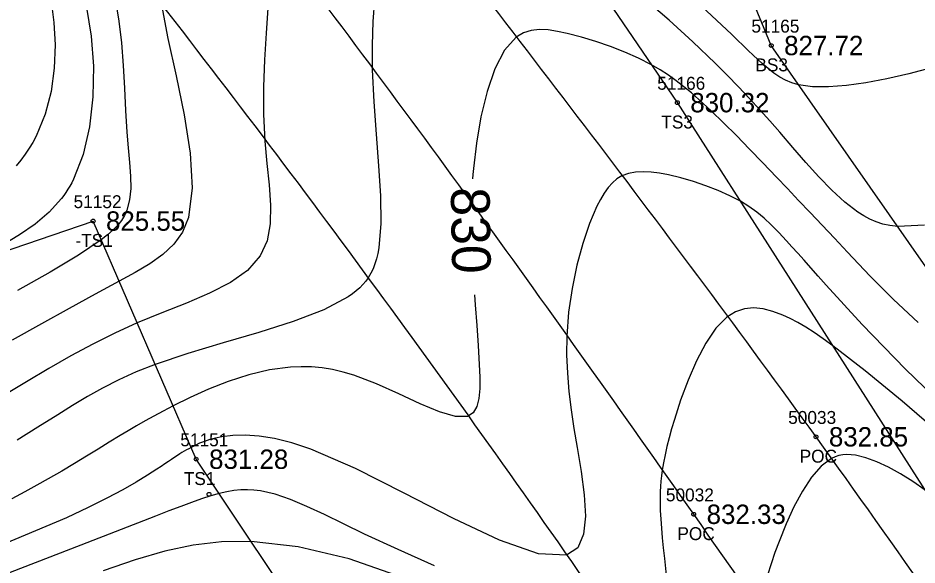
# Model space of a CAD drawing. Extents: x 1378535 to 1380697, y 997729 to 1000024.
# Drawn here: x 1380330.9 to 1380400.5, y 998281.2 to 998323.6 of the extents above; entities that cross this region are included whole.
import ezdxf

# ---------------------------------------------------------------- set-up
doc = ezdxf.new("R2010")
doc.units = 0
for name, color, linetype in [('RD_DTM_BkLn1', 7, 'Continuous'), ('RD_DTM_BkLn2', 7, 'Continuous'), ('RD_DTM_BkLn_txCode', 7, 'Continuous'), ('RD_DTM_Major1', 7, 'Continuous'), ('RD_DTM_Major1_Lbl', 7, 'Continuous'), ('RD_DTM_Minor1', 7, 'Continuous'), ('RD_EX_Road', 7, 'Continuous'), ('RD_EX_Road_txCode', 7, 'Continuous'), ('RD_EX_TX_Misc_ELEV', 7, 'Continuous'), ('RD_EX_TX_Road_ELEV', 7, 'Continuous'), ('RD_HC_Survey_ELEV', 7, 'Continuous'), ('RD_HC_Survey_txCode', 7, 'Continuous'), ('RD_SMD_Locator', 7, 'Continuous')]:
    doc.layers.add(name, color=color, linetype=linetype)

msp = doc.modelspace()

# ---------------------------------------------------------------- linework, layer by layer
at = {"layer": 'RD_DTM_BkLn1'}
msp.add_spline([(1380561.34, 997899.221), (1380543.703, 997960.783), (1380525.014, 998016.596), (1380501.317, 998075.31), (1380476.746, 998129.121), (1380448.822, 998181.196), (1380418.354, 998233.119), (1380383.215, 998285.146), (1380349.465, 998331.418), (1380310.818, 998378.028), (1380271.622, 998420.471), (1380231.531, 998459.847)], degree=3, dxfattribs=at)
at = {"layer": 'RD_DTM_BkLn2'}
for points in [[(1380445.271, 998223.722), (1380425.521, 998250.003), (1380406.53, 998278.614), (1380381.948, 998317.017), (1380359.789, 998349.512), (1380336.158, 998377.728), (1380301.941, 998417.998), (1380296.537, 998439.368), (1380254.318, 998483.533), (1380245.588, 998494.96), (1380223.313, 998517.04), (1380192.013, 998537.137)], [(1380445.509, 998223.651), (1380447.14, 998232.339), (1380431.337, 998254.08), (1380415.036, 998284.512), (1380389.219, 998321.441), (1380372.693, 998361.546)], [(1380287.897, 998242.205), (1380298.21, 998258.961), (1380308.79, 998284.62), (1380314.821, 998300.373), (1380336.681, 998307.849)], [(1380480.452, 998018.575), (1380470.738, 998051.908), (1380441.665, 998107.367), (1380408.382, 998167.019), (1380381.046, 998223.974), (1380363.519, 998261.183), (1380344.668, 998289.41), (1380336.681, 998307.849)]]:
    msp.add_lwpolyline(points, dxfattribs=at)
at = {"layer": 'RD_DTM_Major1'}
for points in [[(1380336.177, 998324.387), (1380336.533, 998322.174), (1380336.704, 998319.836), (1380336.671, 998317.466), (1380336.415, 998315.156), (1380335.919, 998312.996), (1380335.163, 998311.08), (1380335.024, 998310.815), (1380334.878, 998310.558), (1380334.726, 998310.308), (1380334.568, 998310.065), (1380334.403, 998309.829), (1380334.231, 998309.599), (1380333.279, 998308.545), (1380332.184, 998307.612), (1380330.968, 998306.77), (1380329.657, 998305.989)], [(1380400.612, 998300.001), (1380398.685, 998301.766), (1380396.849, 998303.619), (1380395.128, 998305.438), (1380394.119, 998306.512), (1380393.157, 998307.532), (1380392.235, 998308.508), (1380391.345, 998309.448), (1380390.48, 998310.36), (1380389.631, 998311.252), (1380388.58, 998312.353), (1380387.545, 998313.426), (1380386.528, 998314.463), (1380385.532, 998315.455), (1380384.557, 998316.393), (1380383.607, 998317.267), (1380383.03, 998317.773), (1380382.453, 998318.253), (1380381.867, 998318.708), (1380381.26, 998319.142), (1380380.624, 998319.554), (1380379.949, 998319.948), (1380378.947, 998320.461), (1380377.877, 998320.936), (1380376.764, 998321.37), (1380375.633, 998321.757), (1380374.511, 998322.094), (1380373.421, 998322.375), (1380372.666, 998322.538), (1380371.945, 998322.647), (1380371.261, 998322.679), (1380370.616, 998322.614), (1380370.014, 998322.427), (1380369.457, 998322.098), (1380368.556, 998321.086), (1380367.809, 998319.636), (1380367.205, 998317.871), (1380366.733, 998315.913), (1380366.382, 998313.884), (1380366.141, 998311.906), (1380366.098, 998311.45), (1380366.069, 998311.115)], [(1380366.222, 998302.127), (1380366.28, 998301.359), (1380366.403, 998299.763), (1380366.516, 998298.21), (1380366.605, 998296.731), (1380366.643, 998295.771), (1380366.638, 998294.889), (1380366.566, 998294.115), (1380366.402, 998293.478), (1380366.122, 998293.006), (1380365.7, 998292.728), (1380364.76, 998292.706), (1380363.51, 998293.074), (1380362.024, 998293.705), (1380360.376, 998294.474), (1380358.64, 998295.252), (1380356.891, 998295.914), (1380356.057, 998296.158), (1380355.234, 998296.345), (1380354.419, 998296.476), (1380353.607, 998296.552), (1380352.797, 998296.573), (1380351.983, 998296.54), (1380350.361, 998296.324), (1380348.743, 998295.94), (1380347.158, 998295.429), (1380345.634, 998294.831), (1380344.198, 998294.187), (1380342.879, 998293.539), (1380342.111, 998293.141), (1380341.391, 998292.753), (1380340.708, 998292.373), (1380340.052, 998291.996), (1380339.411, 998291.618), (1380338.776, 998291.236), (1380337.93, 998290.72), (1380337.064, 998290.188), (1380336.168, 998289.64), (1380335.233, 998289.074), (1380334.247, 998288.488), (1380333.201, 998287.881), (1380332.325, 998287.388), (1380331.391, 998286.878), (1380330.382, 998286.351)]]:
    msp.add_lwpolyline(points, dxfattribs=at)
at = {"layer": 'RD_DTM_Minor1'}
for points in [[(1380333.43, 998324.885), (1380333.639, 998323.229), (1380333.733, 998321.485), (1380333.677, 998319.692), (1380333.436, 998317.89), (1380332.976, 998316.118), (1380332.26, 998314.414), (1380332.003, 998313.944), (1380331.722, 998313.481), (1380331.416, 998313.024), (1380331.084, 998312.571), (1380330.727, 998312.121)], [(1380358.495, 998325.023), (1380358.362, 998323.296), (1380358.299, 998321.47), (1380358.31, 998319.561), (1380358.429, 998317.09), (1380358.613, 998314.587), (1380358.804, 998312.129), (1380358.941, 998309.791), (1380358.963, 998307.65), (1380358.81, 998305.781), (1380358.732, 998305.341), (1380358.635, 998304.924), (1380358.517, 998304.529), (1380358.373, 998304.155), (1380358.203, 998303.802), (1380358.002, 998303.466), (1380357.806, 998303.195), (1380357.586, 998302.934), (1380357.341, 998302.685), (1380357.07, 998302.444), (1380356.773, 998302.212), (1380356.45, 998301.986), (1380354.547, 998300.978), (1380352.185, 998300.068), (1380349.53, 998299.223), (1380346.75, 998298.411), (1380344.013, 998297.599), (1380341.487, 998296.755), (1380340.012, 998296.17), (1380338.667, 998295.558), (1380337.421, 998294.919), (1380336.24, 998294.255), (1380335.094, 998293.566), (1380333.949, 998292.853), (1380332.401, 998291.879), (1380330.808, 998290.88)], [(1380338.407, 998324.89), (1380338.687, 998323.329), (1380338.878, 998321.651), (1380339.007, 998319.905), (1380339.102, 998318.138), (1380339.191, 998316.397), (1380339.299, 998314.73), (1380339.407, 998313.52), (1380339.512, 998312.387), (1380339.585, 998311.333), (1380339.596, 998310.364), (1380339.513, 998309.483), (1380339.306, 998308.695), (1380339.122, 998308.289), (1380338.885, 998307.904), (1380338.589, 998307.532), (1380338.231, 998307.164), (1380337.805, 998306.79), (1380337.308, 998306.402), (1380335.563, 998305.217), (1380333.358, 998303.894), (1380330.813, 998302.475)], [(1380401.099, 998307.524), (1380399.016, 998307.427), (1380398.413, 998307.496), (1380397.857, 998307.618), (1380397.34, 998307.787), (1380396.852, 998308), (1380396.385, 998308.254), (1380395.93, 998308.544), (1380394.915, 998309.322), (1380393.91, 998310.24), (1380392.91, 998311.27), (1380391.909, 998312.382), (1380390.899, 998313.546), (1380389.876, 998314.732), (1380389.117, 998315.597), (1380388.339, 998316.464), (1380387.533, 998317.34), (1380386.691, 998318.231), (1380385.804, 998319.143), (1380384.864, 998320.083), (1380383.153, 998321.731), (1380381.314, 998323.411), (1380379.396, 998325.061)], [(1380402.128, 998319.849), (1380399.881, 998319.256), (1380398.176, 998318.863), (1380396.555, 998318.554), (1380395.04, 998318.341), (1380393.653, 998318.237), (1380392.414, 998318.253), (1380391.344, 998318.401), (1380390.814, 998318.549), (1380390.33, 998318.746), (1380389.874, 998318.994), (1380389.43, 998319.294), (1380388.98, 998319.649), (1380388.509, 998320.06), (1380388.174, 998320.367), (1380387.819, 998320.7), (1380387.441, 998321.06), (1380387.037, 998321.448), (1380386.603, 998321.866), (1380386.136, 998322.313), (1380383.451, 998324.835)], [(1380350.226, 998324.333), (1380350.081, 998322.388), (1380349.963, 998320.342), (1380349.894, 998318.239), (1380349.896, 998316.12), (1380349.992, 998314.031), (1380350.149, 998312.302), (1380350.318, 998310.646), (1380350.424, 998309.083), (1380350.394, 998307.631), (1380350.155, 998306.312), (1380349.634, 998305.146), (1380348.656, 998304.032), (1380347.318, 998303.085), (1380345.707, 998302.255), (1380343.908, 998301.493), (1380342.008, 998300.748), (1380340.094, 998299.97), (1380338.354, 998299.18), (1380336.652, 998298.323), (1380334.961, 998297.404), (1380333.257, 998296.426), (1380331.515, 998295.395), (1380329.709, 998294.313)], [(1380341.982, 998324.595), (1380342.474, 998321.991), (1380343.107, 998319.088), (1380343.733, 998316.07), (1380344.203, 998313.116), (1380344.368, 998310.41), (1380344.079, 998308.133), (1380343.615, 998306.999), (1380342.945, 998306.054), (1380342.093, 998305.248), (1380341.085, 998304.533), (1380339.945, 998303.862), (1380338.701, 998303.186), (1380336.84, 998302.176), (1380334.832, 998301.073), (1380332.683, 998299.888), (1380330.4, 998298.629)], [(1380403.312, 998292.828), (1380399.613, 998296.37), (1380396.262, 998299.848), (1380393.473, 998302.896), (1380392.856, 998303.584), (1380392.288, 998304.22), (1380391.763, 998304.809), (1380391.277, 998305.353), (1380390.824, 998305.857), (1380390.398, 998306.324), (1380389.797, 998306.968), (1380389.226, 998307.545), (1380388.666, 998308.066), (1380388.095, 998308.539), (1380387.492, 998308.973), (1380386.837, 998309.379), (1380386.011, 998309.813), (1380385.112, 998310.217), (1380384.165, 998310.584), (1380383.19, 998310.911), (1380382.211, 998311.191), (1380381.25, 998311.419), (1380380.568, 998311.55), (1380379.912, 998311.638), (1380379.287, 998311.673), (1380378.699, 998311.643), (1380378.151, 998311.537), (1380377.648, 998311.343), (1380377.266, 998311.107), (1380376.913, 998310.805), (1380376.586, 998310.439), (1380376.28, 998310.013), (1380375.99, 998309.529), (1380375.712, 998308.991), (1380375.136, 998307.652), (1380374.611, 998306.116), (1380374.155, 998304.429), (1380373.786, 998302.64), (1380373.522, 998300.793), (1380373.382, 998298.937), (1380373.367, 998297.5), (1380373.427, 998296.076), (1380373.55, 998294.655), (1380373.723, 998293.229), (1380373.936, 998291.787), (1380374.175, 998290.321), (1380374.482, 998288.465), (1380374.726, 998286.659), (1380374.822, 998285.004), (1380374.685, 998283.604), (1380374.23, 998282.56), (1380373.37, 998281.974), (1380371.194, 998282.078), (1380368.178, 998283.141), (1380364.614, 998284.823), (1380360.794, 998286.784), (1380357.011, 998288.683), (1380353.558, 998290.18), (1380352.08, 998290.67), (1380350.743, 998291.003), (1380349.538, 998291.199), (1380348.46, 998291.276), (1380347.5, 998291.254), (1380346.654, 998291.15), (1380346.165, 998291.049), (1380345.717, 998290.927), (1380345.306, 998290.789), (1380344.931, 998290.639), (1380344.587, 998290.482), (1380344.272, 998290.323), (1380344.086, 998290.223), (1380343.907, 998290.123), (1380343.734, 998290.023), (1380343.565, 998289.92), (1380343.398, 998289.815), (1380343.229, 998289.707), (1380343.002, 998289.557), (1380342.764, 998289.398), (1380342.513, 998289.229), (1380342.242, 998289.047), (1380341.949, 998288.851), (1380341.629, 998288.64), (1380340.899, 998288.173), (1380340.023, 998287.642), (1380338.98, 998287.046), (1380337.745, 998286.386), (1380336.299, 998285.664), (1380334.617, 998284.879), (1380329.826, 998282.85)], [(1380402.387, 998291.305), (1380399.354, 998293.907), (1380396.495, 998296.263), (1380393.996, 998298.196), (1380393.243, 998298.738), (1380392.545, 998299.214), (1380391.894, 998299.629), (1380391.28, 998299.988), (1380390.693, 998300.296), (1380390.125, 998300.559), (1380389.348, 998300.855), (1380388.589, 998301.051), (1380387.852, 998301.128), (1380387.137, 998301.062), (1380386.446, 998300.832), (1380385.783, 998300.418), (1380384.936, 998299.553), (1380384.148, 998298.395), (1380383.426, 998297.028), (1380382.775, 998295.532), (1380382.203, 998293.991), (1380381.715, 998292.487), (1380381.5, 998291.755), (1380381.308, 998291.054), (1380381.141, 998290.385), (1380380.997, 998289.746), (1380380.877, 998289.137), (1380380.781, 998288.56), (1380380.722, 998288.128), (1380380.676, 998287.711), (1380380.643, 998287.303), (1380380.622, 998286.9), (1380380.611, 998286.498), (1380380.61, 998286.091), (1380380.626, 998285.444), (1380380.66, 998284.771), (1380380.711, 998284.068), (1380380.777, 998283.329), (1380380.856, 998282.55), (1380380.946, 998281.725), (1380381.09, 998280.444)], [(1380401.154, 998287.013), (1380400.185, 998287.671), (1380399.231, 998288.268), (1380398.3, 998288.787), (1380397.402, 998289.212), (1380396.545, 998289.528), (1380395.738, 998289.718), (1380395.407, 998289.758), (1380395.086, 998289.768), (1380394.774, 998289.746), (1380394.469, 998289.689), (1380394.171, 998289.594), (1380393.878, 998289.459), (1380393.094, 998288.871), (1380392.346, 998288.011), (1380391.641, 998286.939), (1380390.983, 998285.715), (1380390.375, 998284.399), (1380389.825, 998283.051), (1380389.498, 998282.177), (1380389.202, 998281.304), (1380388.943, 998280.422)], [(1380363.137, 998281.143), (1380360.322, 998282.42), (1380357.721, 998283.618), (1380356.094, 998284.398), (1380354.604, 998285.118), (1380353.233, 998285.755), (1380351.963, 998286.288), (1380350.776, 998286.695), (1380349.655, 998286.953), (1380349.143, 998287.018), (1380348.634, 998287.044), (1380348.118, 998287.031), (1380347.586, 998286.978), (1380347.031, 998286.885), (1380346.444, 998286.75), (1380345.792, 998286.567), (1380345.085, 998286.34), (1380344.314, 998286.069), (1380343.469, 998285.756), (1380342.539, 998285.4), (1380341.514, 998285.003), (1380335.736, 998282.761), (1380328.626, 998280.01)], [(1380360.643, 998280.262), (1380356.509, 998281.693), (1380352.566, 998282.621), (1380348.925, 998283.036), (1380346.625, 998283.019), (1380344.425, 998282.767), (1380342.229, 998282.297), (1380339.942, 998281.622), (1380337.471, 998280.76)]]:
    msp.add_lwpolyline(points, dxfattribs=at)
at = {"layer": 'RD_EX_Road'}
for points in [[(1380571.276, 997900.848), (1380553.838, 997963.229), (1380535.074, 998018.791), (1380510.809, 998079.184), (1380486.363, 998133.158), (1380458.393, 998185.941), (1380428.109, 998238.221), (1380392.689, 998291.143), (1380357.52, 998337.623), (1380319.367, 998385.164), (1380279.255, 998428.684), (1380239.596, 998468.129), (1380183.367, 998518.832)], [(1380551.892, 997897.33), (1380534.244, 997958.196), (1380514.831, 998013.467), (1380491.083, 998070.746), (1380467.518, 998124.397), (1380439.882, 998176.529), (1380409.174, 998228.123), (1380375.886, 998278.447), (1380340.748, 998326.222), (1380303.332, 998371.138), (1380263.981, 998413.97), (1380224.662, 998452.644), (1380168.713, 998504.787)]]:
    msp.add_spline(points, degree=3, dxfattribs=at)
at = {"layer": 'RD_SMD_Locator'}
for centre in [(1380389.219, 998321.441), (1380381.948, 998317.017), (1380381.948, 998317.017), (1380336.681, 998307.849), (1380392.689, 998291.143), (1380344.668, 998289.41), (1380345.665, 998286.691), (1380383.215, 998285.146)]:
    msp.add_circle(centre, 0.15, dxfattribs=at)

# ---------------------------------------------------------------- texts
at = {"layer": 'RD_DTM_BkLn_txCode'}
for s, p in [('51165', (1380387.684, 998322.441)), ('BS3', (1380387.991, 998319.441)), ('51166', (1380380.389, 998318.017)), ('51166', (1380380.389, 998318.017)), ('TS3', (1380380.704, 998315.017)), ('TS3', (1380380.704, 998315.017)), ('51152', (1380335.169, 998308.849)), ('-TS1', (1380335.311, 998305.849)), ('51151', (1380343.44, 998290.41)), ('TS1', (1380343.707, 998287.41))]:
    msp.add_text(s, height=1, dxfattribs=at).set_placement(p)
at = {"layer": 'RD_DTM_Major1_Lbl'}
msp.add_text('830', height=3, rotation=270.97016, dxfattribs=at).set_placement((1380364.392, 998310.443))
at = {"layer": 'RD_EX_Road_txCode'}
for s, p in [('50033', (1380390.532, 998292.143)), ('POC', (1380391.421, 998289.143))]:
    msp.add_text(s, height=1, dxfattribs=at).set_placement(p)
at = {"layer": 'RD_EX_TX_Misc_ELEV'}
for s, p in [('827.72', (1380390.219, 998320.691)), ('830.32', (1380382.948, 998316.267)), ('830.32', (1380382.948, 998316.267)), ('825.55', (1380337.681, 998307.099)), ('831.28', (1380345.668, 998288.66))]:
    msp.add_text(s, height=1.5, dxfattribs=at).set_placement(p)
at = {"layer": 'RD_EX_TX_Road_ELEV'}
msp.add_text('832.85', height=1.5, dxfattribs=at).set_placement((1380393.689, 998290.393))
at = {"layer": 'RD_HC_Survey_ELEV'}
msp.add_text('832.33', height=1.5, dxfattribs=at).set_placement((1380384.215, 998284.396))
at = {"layer": 'RD_HC_Survey_txCode'}
for s, p in [('50032', (1380381.058, 998286.146)), ('POC', (1380381.947, 998283.146))]:
    msp.add_text(s, height=1, dxfattribs=at).set_placement(p)

doc.saveas('drawing.dxf')
